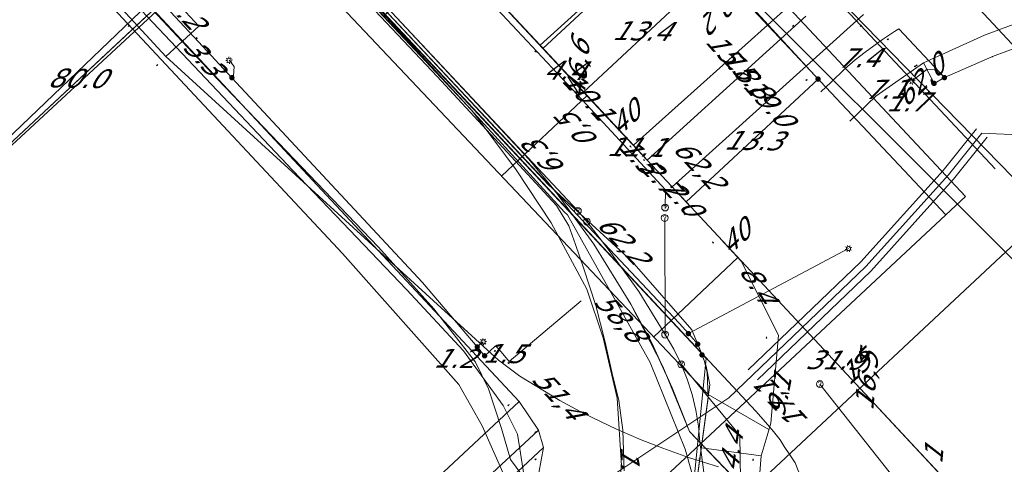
# Model space of a CAD drawing. Header units: metres. Extents: x 124576 to 133557, y 395865 to 402386.
# Tile 315 of 447: x 129063 to 129136, y 401482 to 401514. Entities that reach past the tile are written whole.
import ezdxf
from ezdxf.enums import TextEntityAlignment as Align

# ---------------------------------------------------------------- set-up
doc = ezdxf.new("R2010")
doc.units = ezdxf.units.M
doc.header["$MEASUREMENT"] = 0
for name, color, linetype, lineweight, true_color in [('LG_Datatransport_Blauw_Glas_Zuid', 3, 'Continuous', 13, 0x00ff00), ('LG_Datatransport_Bt_Nederland_NV', 3, 'Continuous', 13, 0x00ff00), ('LG_Datatransport_Eurofiber_Nederland_BV', 3, 'Continuous', 13, 0x00ff00), ('LG_Datatransport_KPN_BV', 3, 'Continuous', 13, 0x00ff00), ('LG_Datatransport_Tele2_Nederland_BV', 3, 'Continuous', 13, 0x00ff00), ('LG_Datatransport_Ziggo_BV', 3, 'Continuous', 13, 0x00ff00), ('LG_Gas_Hoge_Druk_Enexis_Netbeheer_BV', 7, 'Continuous', 13, 0xff9b00), ('LG_Laag_Spanning_Enexis_Netbeheer_BV', 7, 'Continuous', 13, 0x960000), ('LG_Midden_Spanning_Enexis_Netbeheer_BV', 7, 'Continuous', 13, 0xd20000), ('LG_Riool_Onder_Druk_New_Water_Business_Tilburg_BV', 5, 'Continuous', 13, 0x0000ff), ('LG_Riool_Vrij_Verval_Gemeente_Tilburg_Ruimtelijke_Uitvoering', 7, 'Continuous', 13, 0xca00a0), ('LG_unet-4_Brabant_Water', 5, 'Continuous', 13, 0x0000ff), ('LG_warmte_Ennatuurlijk_BV', 7, 'Continuous', 13, 0x008080), ('MV_Datatransport_lijn', 3, 'Continuous', 0, 0x00ff00), ('MV_warmte_lijn', 7, 'Continuous', 0, 0x008080)]:
    doc.layers.add(name, color=color, linetype=linetype, lineweight=lineweight, true_color=true_color)
for name, color, linetype, lineweight in [('LG_Datatransport_P_KPN_BV', 7, 'Continuous', 0), ('LG_Laag_Spanning_P_Enexis_Netbeheer_BV', 7, 'Continuous', 0), ('LG_Midden_Spanning_P_Enexis_Netbeheer_BV', 7, 'Continuous', 0), ('LG_n00003_Spitters_Electrotechniek_BV', 7, 'Continuous', 13), ('MV_Datatransport', 7, 'Continuous', 0), ('MV_Gas_Hoge_Druk_pijl', 7, 'Continuous', 0), ('MV_Laag_Spanning', 7, 'Continuous', 0), ('MV_Laag_Spanning_lijn', 7, 'Continuous', 0), ('MV_Laag_Spanning_pijl', 7, 'Continuous', 0), ('MV_Midden_Spanning', 7, 'Continuous', 0), ('MV_Midden_Spanning_lijn', 7, 'Continuous', 0), ('MV_Midden_Spanning_pijl', 7, 'Continuous', 0), ('MV_unet-4', 7, 'Continuous', 0)]:
    doc.layers.add(name, color=color, linetype=linetype, lineweight=lineweight)
doc.styles.add('Klic_Annotatie', font='verdanai.ttf', dxfattribs={"oblique": 20, "height": 1.4})

# ---------------------------------------------------------------- blocks, each defined once
blk = doc.blocks.new('Mof')
at = {"layer": 'LG_Laag_Spanning_P_Enexis_Netbeheer_BV'}
h = blk.add_hatch(color=256, dxfattribs=at)
edge = h.paths.add_edge_path()
edge.add_arc((0, 0), 2, 0, 360)
blk = doc.blocks.new('Mof_1')
at = {"layer": 'LG_Midden_Spanning_P_Enexis_Netbeheer_BV'}
h = blk.add_hatch(color=256, dxfattribs=at)
edge = h.paths.add_edge_path()
edge.add_arc((0, 0), 2, 0, 360)
blk = doc.blocks.new('Streetlight')
at = {"layer": 'LG_Laag_Spanning_P_Enexis_Netbeheer_BV'}
for p, q in [((-1.77, 1.77), (-1.06, 1.06)), ((0, 2.5), (0, 1.5)), ((1.77, 1.77), (1.06, 1.06)), ((-1.06, -1.06), (-1.77, -1.77)), ((0, -1.5), (0, -2.5)), ((1.06, -1.06), (1.77, -1.77))]:
    blk.add_line(p, q, dxfattribs=at)
at = {"layer": 'LG_Laag_Spanning_P_Enexis_Netbeheer_BV', "flags": 128}
for points in [[(-2.5, 0), (-1.5, 0)], [(1.5, 0), (2.5, 0)]]:
    blk.add_lwpolyline(points, dxfattribs=at)
at = {"layer": 'LG_Laag_Spanning_P_Enexis_Netbeheer_BV'}
blk.add_circle((0, 0), 1.5, dxfattribs=at)
blk = doc.blocks.new('m_pijl')
at = {"layer": 'MV_Laag_Spanning_pijl'}
blk.add_hatch(color=7, dxfattribs=at).paths.add_polyline_path([(-1, -0.33), (-1, 0), (-1, 0.33), (0, 0)])
at = {"layer": 'MV_Laag_Spanning_pijl', "flags": 128}
blk.add_lwpolyline([(-1, 0), (-1, 0.33), (0, 0), (-1, -0.33), (-1, 0)], close=True, dxfattribs=at)
blk = doc.blocks.new('m_pijl_1')
at = {"layer": 'MV_Midden_Spanning_pijl'}
blk.add_hatch(color=7, dxfattribs=at).paths.add_polyline_path([(-1, -0.33), (-1, 0), (-1, 0.33), (0, 0)])
at = {"layer": 'MV_Midden_Spanning_pijl', "flags": 128}
blk.add_lwpolyline([(-1, 0), (-1, 0.33), (0, 0), (-1, -0.33), (-1, 0)], close=True, dxfattribs=at)
blk = doc.blocks.new('m_pijl_3')
at = {"layer": 'MV_Gas_Hoge_Druk_pijl'}
blk.add_hatch(color=7, dxfattribs=at).paths.add_polyline_path([(-1, -0.33), (-1, 0), (-1, 0.33), (0, 0)])
at = {"layer": 'MV_Gas_Hoge_Druk_pijl', "flags": 128}
blk.add_lwpolyline([(-1, 0), (-1, 0.33), (0, 0), (-1, -0.33), (-1, 0)], close=True, dxfattribs=at)
blk = doc.blocks.new('Onbekend_3')
at = {"layer": 'LG_Datatransport_P_KPN_BV'}
blk.add_hatch(color=256, dxfattribs=at).paths.add_polyline_path([(-0.25, -1.07, -0.262633), (0.23, 0.15), (0.59, 0.47, 0.379827), (0.7, 1.26), (0.69, 1.26, 0.228508), (-0.03, 1.53), (-0.03, 1.52, 0.459053), (-0.82, 0.79), (-1.29, 0.85, -0.414214), (-0.08, 2, -0.243799), (1.09, 1.52, -0.379827), (0.9, 0.11), (0.54, -0.2, 0.262633), (0.23, -1.08), (-0.17, -1.07)])
blk.add_circle((0, 0), 2.5, dxfattribs=at)
at = {"layer": 'LG_Datatransport_P_KPN_BV', "extrusion": (0, 0, -1)}
blk.add_solid([(0.34, -2.06), (-0.21, -2.06), (0.34, -1.51), (-0.21, -1.51)], dxfattribs=at)

msp = doc.modelspace()

# ---------------------------------------------------------------- linework, layer by layer
at = {"layer": 'LG_Datatransport_Blauw_Glas_Zuid', "flags": 128}
msp.add_lwpolyline([(128982.8, 401629.7), (128996.8, 401614.7), (129000.1, 401610.8), (129022.4, 401586), (129044, 401563.5), (129084.1, 401520.4), (129093.7, 401510.2), (129102.5, 401500.7), (129103.4, 401499.2), (129103.9, 401497.8), (129104.5, 401496.1), (129105.4, 401493.3), (129106.1, 401490.6), (129106.6, 401488.3), (129107.1, 401486.3), (129107.4, 401484.1), (129107.5, 401481.1)], dxfattribs=at)
at = {"layer": 'LG_Datatransport_Bt_Nederland_NV', "flags": 128}
for points in [[(128991.11, 401602.23), (128994.04, 401599.3), (129001.01, 401592.07), (129010.59, 401581.91), (129028.14, 401562.84), (129038.5, 401551.27), (129051.12, 401537.89), (129063.92, 401524.52), (129077.47, 401510.03), (129089.38, 401497.62), (129093.46, 401493.06), (129096.52, 401489.13), (129097.48, 401487.17), (129098.45, 401484.24)], [(128991.11, 401602.23), (128994.04, 401599.3), (129001.01, 401592.07), (129010.59, 401581.91), (129028.14, 401562.84), (129038.5, 401551.27), (129051.12, 401537.89), (129063.92, 401524.52), (129077.47, 401510.03), (129089.38, 401497.62), (129093.46, 401493.06), (129096.52, 401489.13), (129097.48, 401487.17), (129098.45, 401484.24)], [(129098.45, 401484.24), (129099.1, 401481.94), (129126.78, 401444.52), (129127.21, 401444.26), (129127.66, 401444.26), (129130.76, 401445.14), (129135.63, 401445.98), (129140.71, 401445.9), (129147.31, 401444.72), (129151.24, 401443.5), (129154.76, 401441.59), (129157.41, 401439.35), (129165.14, 401431.28), (129178.609, 401416.818)], [(129098.45, 401484.24), (129099.1, 401481.94), (129126.78, 401444.52), (129127.21, 401444.26), (129127.66, 401444.26), (129130.76, 401445.14), (129135.63, 401445.98), (129140.71, 401445.9), (129147.31, 401444.72), (129151.24, 401443.5), (129154.76, 401441.59), (129157.41, 401439.35), (129165.14, 401431.28), (129178.61, 401416.82)]]:
    msp.add_lwpolyline(points, dxfattribs=at)
at = {"layer": 'LG_Datatransport_Eurofiber_Nederland_BV', "flags": 128}
for points in [[(129120.5, 401480.7), (129120.1, 401481.7), (129119.7, 401482.3), (129119.3, 401482.9), (129119, 401483.4), (129118.5, 401484), (129118.1, 401484.5), (129117.2, 401485.5), (129106.3, 401497.2), (129095.3, 401509), (129085.2, 401519.8), (129076.3, 401529.4), (129053.5, 401553.8), (129023.5, 401585.9), (128997.8, 401613.5), (128977.5, 401635.3)], [(128978.465, 401634.779), (129100.462, 401504.11), (129102.427, 401501.728), (129105.261, 401497.831), (129107.979, 401493.419), (129110.336, 401488.804), (129112.318, 401484.016), (129147.487, 401447.357), (129148.559, 401446.616), (129151.476, 401445.578), (129154.278, 401444.26), (129156.936, 401442.672), (129157.802, 401442.068), (129158.221, 401441.273)], [(128978.465, 401634.779), (129100.462, 401504.11), (129102.427, 401501.728), (129105.261, 401497.831), (129107.979, 401493.419), (129109.517, 401490.547), (129111.039, 401487.226), (129112.318, 401484.016), (129114.885, 401481.336)], [(128978.47, 401634.78), (129100.46, 401504.11), (129102.43, 401501.73), (129105.26, 401497.83), (129107.98, 401493.42), (129110.34, 401488.8), (129112.32, 401484.02), (129147.49, 401447.36)], [(128978.47, 401634.78), (129100.46, 401504.11), (129102.43, 401501.73), (129105.26, 401497.83), (129107.98, 401493.42), (129109.52, 401490.55), (129111.04, 401487.23), (129112.32, 401484.02), (129114.88, 401481.34)], [(128978.47, 401634.78), (129100.46, 401504.11), (129102.43, 401501.73), (129105.26, 401497.83), (129107.98, 401493.42), (129110.34, 401488.8), (129112.32, 401484.02), (129147.49, 401447.36)], [(129112.318, 401484.016), (129114.885, 401481.336), (129147.487, 401447.357), (129148.559, 401446.616), (129151.476, 401445.578), (129154.278, 401444.26), (129156.936, 401442.672), (129157.802, 401442.068), (129158.221, 401441.273)]]:
    msp.add_lwpolyline(points, dxfattribs=at)
at = {"layer": 'LG_Datatransport_KPN_BV'}
for p, q in [((129104.737, 401499.502), (129104.08, 401500.291)), ((129110.479, 401499.772), (129110.509, 401491.16)), ((129121.925, 401487.512), (129129.821, 401477.531))]:
    msp.add_line(p, q, dxfattribs=at)
at = {"layer": 'LG_Datatransport_KPN_BV', "flags": 128}
for points in [[(129041.262, 401576.131), (129088.537, 401525.447), (129104.396, 401508.48), (129110.541, 401501.855), (129110.51, 401500.539)], [(129032.656, 401570.272), (129035.382, 401568.75), (129038.225, 401567.46), (129038.298, 401567.444), (129038.371, 401567.428), (129039.511, 401567), (129040.616, 401566.486), (129041.677, 401565.89), (129042.69, 401565.214), (129043.649, 401564.462), (129044.547, 401563.64), (129049.229, 401558.498), (129069.91, 401536.765), (129104.08, 401500.291)], [(129104.737, 401499.502), (129104.737, 401499.502), (129106.38, 401497.367), (129108.574, 401494.35), (129110.509, 401491.16)], [(129110.509, 401491.16), (129111.144, 401490.088), (129111.695, 401488.971)], [(129111.695, 401488.971), (129112.139, 401487.869), (129112.502, 401486.737), (129112.78, 401485.582), (129112.974, 401484.409), (129113.081, 401483.225), (129113.422, 401480.616), (129113.942, 401478.036), (129114.64, 401475.499), (129115.511, 401473.016)], [(129111.695, 401488.971), (129116.023, 401483.704), (129116.117, 401477.187), (129116.058, 401476.778)]]:
    msp.add_lwpolyline(points, dxfattribs=at)
at = {"layer": 'LG_Datatransport_Tele2_Nederland_BV', "flags": 128}
msp.add_lwpolyline([(129115.5, 401470.3), (129112, 401482.7), (129109.4, 401489.1), (129103.3, 401500), (129103.1, 401500.2), (129085.6, 401519.4), (129044.2, 401563.3), (129001.4, 401610.4), (129000, 401612), (128975, 401638.3)], dxfattribs=at)
at = {"layer": 'LG_Datatransport_Ziggo_BV', "flags": 128}
for points in [[(128959.209, 401645.427), (128964.42, 401643.759), (128969.958, 401640.906), (128974.725, 401637.451), (128999.344, 401611.492), (129089.743, 401514.632), (129104.27, 401528.744), (129109.599, 401523.269), (129139.586, 401493.282), (129187.917, 401442.022), (129202.232, 401426.669), (129219.432, 401407.932), (129230.623, 401396.139), (129249.543, 401372.189), (129268.704, 401348.957), (129287.145, 401328.121), (129320.18, 401291.998), (129341.048, 401269.637)], [(128959.209, 401645.427), (128964.42, 401643.759), (128969.958, 401640.906), (128974.725, 401637.451), (128999.344, 401611.492), (129089.743, 401514.632), (129104.27, 401528.744), (129109.599, 401523.269), (129139.586, 401493.282), (129187.917, 401442.022), (129202.232, 401426.669), (129219.432, 401407.932), (129230.623, 401396.139), (129249.543, 401372.189), (129268.704, 401348.957), (129287.145, 401328.121), (129320.18, 401291.998), (129341.048, 401269.637)], [(128959.209, 401645.427), (128964.42, 401643.759), (128969.958, 401640.906), (128974.725, 401637.451), (128999.344, 401611.492), (129096.299, 401507.654), (129099.535, 401503.318), (129102.1, 401499.409), (129104.726, 401494.523), (129105.948, 401490.92), (129106.986, 401486.462), (129107.284, 401481.49), (129106.559, 401475.53), (129105.826, 401472.171), (129104.849, 401469.301), (129091.825, 401441.765), (129090.619, 401439.987), (129088.604, 401437.91), (129041.717, 401394.096)], [(129341.048, 401269.637), (129320.18, 401291.998), (129287.145, 401328.121), (129268.704, 401348.957), (129249.543, 401372.189), (129230.623, 401396.139), (129219.432, 401407.932), (129202.232, 401426.669), (129187.917, 401442.022), (129139.586, 401493.282), (129109.599, 401523.269), (129104.27, 401528.744), (129089.743, 401514.632)], [(129341.048, 401269.637), (129320.18, 401291.998), (129287.145, 401328.121), (129268.704, 401348.957), (129249.543, 401372.189), (129230.623, 401396.139), (129219.432, 401407.932), (129202.232, 401426.669), (129187.917, 401442.022), (129139.586, 401493.282), (129109.599, 401523.269), (129104.27, 401528.744), (129089.743, 401514.632)], [(129341.048, 401269.637), (129320.18, 401291.998), (129287.145, 401328.121), (129268.704, 401348.957), (129249.543, 401372.189), (129230.623, 401396.139), (129219.432, 401407.932), (129202.232, 401426.669), (129187.917, 401442.022), (129139.586, 401493.282), (129109.599, 401523.269), (129104.27, 401528.744), (129089.743, 401514.632)], [(129089.743, 401514.632), (129096.299, 401507.654), (129099.535, 401503.318), (129102.1, 401499.409), (129104.726, 401494.523), (129105.948, 401490.92), (129106.986, 401486.462), (129107.284, 401481.49), (129106.559, 401475.53), (129105.826, 401472.171), (129104.849, 401469.301), (129091.825, 401441.765), (129090.619, 401439.987), (129088.604, 401437.91), (129041.707, 401394.1)], [(129089.743, 401514.632), (129096.299, 401507.654), (129099.535, 401503.318), (129102.1, 401499.409), (129104.726, 401494.523), (129105.948, 401490.92), (129106.986, 401486.462), (129107.284, 401481.49), (129106.559, 401475.53), (129105.826, 401472.171), (129104.849, 401469.301), (129091.825, 401441.765), (129090.619, 401439.987), (129088.604, 401437.91), (129041.707, 401394.1)]]:
    msp.add_lwpolyline(points, dxfattribs=at)
at = {"layer": 'LG_Gas_Hoge_Druk_Enexis_Netbeheer_BV', "flags": 128}
msp.add_lwpolyline([(129091.6, 401443.956), (129097.951, 401449.85), (129099.648, 401451.987), (129100.436, 401454.368), (129101.02, 401480.02), (129101.539, 401482.834), (129101.16, 401484.12), (129099.746, 401486.221), (129072.38, 401515.551), (129066.524, 401521.828), (129036.781, 401554.006), (129035.914, 401555.668), (129031.821, 401560.056), (129028.358, 401564.354), (129022.717, 401568.643), (128970.108, 401625.583), (128946.758, 401650.762)], dxfattribs=at)
at = {"layer": 'LG_Laag_Spanning_Enexis_Netbeheer_BV'}
for p, q in [((129131.211, 401499.99), (129132.671, 401501.357)), ((129112.227, 401491.235), (129124.039, 401497.511)), ((129096.649, 401490.247), (129097.096, 401490.628)), ((129113.237, 401489.661), (129112.917, 401490.457))]:
    msp.add_line(p, q, dxfattribs=at)
at = {"layer": 'LG_Laag_Spanning_Enexis_Netbeheer_BV', "flags": 128}
for points in [[(128862.781, 401757.831), (128895.397, 401723.065), (128919.416, 401697.462), (128931.625, 401684.39), (128948.3, 401666.536), (128960.265, 401653.726), (128976.254, 401636.607), (128985.542, 401626.662), (129018.744, 401591.115), (129019.936, 401589.838), (129022.774, 401586.806), (129039.734, 401568.684), (129044.593, 401563.492), (129045.036, 401563.018), (129059.53, 401547.532), (129080.748, 401524.86), (129104.063, 401499.949), (129111.536, 401492.013), (129112.227, 401491.235), (129112.917, 401490.457)], [(128958.127, 401639.346), (128976.154, 401620.01), (128996.68, 401597.994), (129012.691, 401580.82), (129017.006, 401576.202), (129023.14, 401569.637), (129036.728, 401555.01), (129037.648, 401554.02), (129042.044, 401549.288), (129053.264, 401537.21), (129058.08, 401532.054), (129076.101, 401512.762), (129078.553, 401510.125), (129092.623, 401495), (129096.649, 401490.247), (129097.198, 401489.599)], [(128958.127, 401639.346), (128976.154, 401620.01), (128996.68, 401597.994), (129012.691, 401580.82), (129017.006, 401576.202), (129023.14, 401569.637), (129036.728, 401555.01), (129037.648, 401554.02), (129042.044, 401549.288), (129053.264, 401537.21), (129058.08, 401532.054), (129076.101, 401512.762), (129078.553, 401510.125), (129092.623, 401495), (129096.649, 401490.247), (129097.198, 401489.599)], [(129121.797, 401510.021), (129114.739, 401517.727), (129113.879, 401518.701), (129113.551, 401519.087), (129111.864, 401521.068), (129111.032, 401522.067), (129110.557, 401522.65), (129101.404, 401533.874), (129100.519, 401534.822), (129070.086, 401563.327), (129069.155, 401564.233), (129067.59, 401565.815)], [(129121.797, 401510.021), (129114.739, 401517.727), (129113.879, 401518.701), (129113.551, 401519.087), (129111.864, 401521.068), (129111.032, 401522.067), (129110.557, 401522.65), (129101.404, 401533.874), (129100.519, 401534.822), (129070.086, 401563.327), (129069.155, 401564.233), (129067.59, 401565.815)], [(129112.838, 401480.215), (129113.809, 401487.449), (129113.535, 401488.828), (129113.237, 401489.661), (129112.917, 401490.457), (129112.227, 401491.235), (129111.536, 401492.013), (129104.063, 401499.949), (129080.748, 401524.86), (129059.53, 401547.532), (129045.036, 401563.018)], [(129104.063, 401499.949), (129080.748, 401524.86), (129059.53, 401547.532), (129045.036, 401563.018)], [(129130.353, 401509.703), (129131.116, 401510.128), (129134.622, 401511.667), (129134.639, 401511.673), (129134.657, 401511.68), (129137.842, 401512.86)], [(129130.353, 401509.703), (129131.116, 401510.128), (129134.622, 401511.667), (129134.639, 401511.673), (129134.657, 401511.68), (129137.842, 401512.86)], [(129078.553, 401510.125), (129078.661, 401510.226), (129078.711, 401510.956), (129078.345, 401511.407)], [(129131.116, 401510.128), (129130.593, 401510.687), (129129.855, 401510.748), (129128.721, 401509.878)], [(129104.063, 401499.949), (129111.536, 401492.013), (129112.227, 401491.235), (129112.917, 401490.457)], [(129112.137, 401467.955), (129112.133, 401467.997), (129112.095, 401468.382), (129112.097, 401468.967), (129112.115, 401474.823), (129112.453, 401477.34), (129112.74, 401479.483), (129112.787, 401479.835), (129112.838, 401480.215), (129113.809, 401487.449), (129113.535, 401488.828), (129113.237, 401489.661), (129112.917, 401490.457)], [(129112.137, 401467.955), (129112.133, 401467.997), (129112.095, 401468.382), (129112.097, 401468.967), (129112.115, 401474.823), (129112.453, 401477.34), (129112.74, 401479.483), (129112.787, 401479.835), (129112.838, 401480.215), (129113.809, 401487.449), (129113.535, 401488.828), (129113.237, 401489.661)]]:
    msp.add_lwpolyline(points, dxfattribs=at)
at = {"layer": 'LG_Midden_Spanning_Enexis_Netbeheer_BV'}
msp.add_line((129024.294, 401585.219), (129101.886, 401502.243), dxfattribs=at)
at = {"layer": 'LG_Midden_Spanning_Enexis_Netbeheer_BV', "flags": 128}
for points in [[(129073.681, 401511.676), (129064.538, 401521.632), (129063.181, 401523.101), (129040.483, 401547.477), (129039.116, 401548.937), (129017.169, 401572.245), (128994.297, 401596.583), (128993.083, 401598.161), (128990.262, 401602.692), (128989.054, 401604.276), (128976.384, 401617.992), (128975.027, 401619.463), (128965.603, 401629.694), (128964.925, 401630.43), (128959.209, 401636.643), (128957.316, 401638.701)], [(128990.262, 401602.692), (128993.083, 401598.161), (128994.297, 401596.583), (129017.169, 401572.245), (129039.116, 401548.937), (129040.483, 401547.477), (129063.181, 401523.101), (129064.538, 401521.632), (129073.681, 401511.676), (129098.209, 401489.279), (129099.803, 401488.087), (129102.754, 401486.3), (129104.511, 401485.349), (129106.921, 401484.192), (129108.754, 401483.395), (129110.353, 401482.768), (129112.237, 401482.101), (129114.46, 401481.393)], [(128990.262, 401602.692), (128993.083, 401598.161), (128994.297, 401596.583), (129017.169, 401572.245), (129039.116, 401548.937), (129040.483, 401547.477), (129063.181, 401523.101), (129064.538, 401521.632), (129073.681, 401511.676), (129098.209, 401489.279), (129099.803, 401488.087), (129102.754, 401486.3), (129104.511, 401485.349), (129106.921, 401484.192), (129108.754, 401483.395), (129110.353, 401482.768), (129112.237, 401482.101), (129114.46, 401481.393)], [(128990.262, 401602.692), (128993.083, 401598.161), (128994.297, 401596.583), (129017.169, 401572.245), (129039.116, 401548.937), (129040.483, 401547.477), (129063.181, 401523.101), (129064.538, 401521.632), (129073.681, 401511.676), (129098.209, 401489.279), (129099.803, 401488.087), (129102.754, 401486.3), (129104.511, 401485.349), (129106.921, 401484.192), (129108.754, 401483.395), (129110.353, 401482.768), (129112.237, 401482.101), (129114.46, 401481.393)], [(129114.46, 401481.393), (129112.237, 401482.101), (129110.353, 401482.768), (129108.754, 401483.395), (129106.921, 401484.192), (129104.511, 401485.349), (129102.754, 401486.3), (129099.803, 401488.087), (129098.209, 401489.279), (129073.681, 401511.676), (129064.538, 401521.632), (129063.181, 401523.101), (129040.483, 401547.477), (129039.116, 401548.937), (129017.169, 401572.245), (128994.297, 401596.583), (128993.083, 401598.161), (128990.262, 401602.692)], [(129114.46, 401481.393), (129112.237, 401482.101), (129110.353, 401482.768), (129108.754, 401483.395), (129106.921, 401484.192), (129104.511, 401485.349), (129102.754, 401486.3), (129099.803, 401488.087), (129098.209, 401489.279), (129073.681, 401511.676), (129064.538, 401521.632), (129063.181, 401523.101), (129040.483, 401547.477), (129039.116, 401548.937), (129017.169, 401572.245), (128994.297, 401596.583), (128993.083, 401598.161), (128990.262, 401602.692)], [(129114.46, 401481.393), (129112.237, 401482.101), (129110.353, 401482.768), (129108.754, 401483.395), (129106.921, 401484.192), (129104.511, 401485.349), (129102.754, 401486.3), (129099.803, 401488.087), (129098.209, 401489.279), (129073.681, 401511.676), (129064.538, 401521.632), (129063.181, 401523.101), (129040.483, 401547.477), (129039.116, 401548.937), (129017.169, 401572.245), (128994.297, 401596.583), (128993.083, 401598.161), (128990.262, 401602.692)], [(128990.262, 401602.692), (128993.083, 401598.161), (128994.297, 401596.583), (129017.169, 401572.245), (129039.116, 401548.937), (129040.483, 401547.477), (129063.181, 401523.101), (129064.538, 401521.632), (129073.681, 401511.676), (129098.209, 401489.279), (129099.803, 401488.087), (129102.754, 401486.3), (129104.511, 401485.349), (129106.921, 401484.192), (129108.754, 401483.395), (129110.353, 401482.768), (129112.237, 401482.101), (129114.46, 401481.393)], [(129113.232, 401489.663), (129113.072, 401490.071), (129113.021, 401490.199), (129112.578, 401491.268), (129112.477, 401491.503), (129108.045, 401496.592), (129101.886, 401502.243), (129024.294, 401585.219)], [(129073.681, 401511.676), (129098.209, 401489.279), (129099.803, 401488.087), (129102.754, 401486.3), (129104.511, 401485.349), (129106.921, 401484.192), (129108.754, 401483.395), (129110.353, 401482.768), (129112.237, 401482.101), (129114.46, 401481.393)], [(129073.681, 401511.676), (129098.209, 401489.279), (129099.803, 401488.087), (129102.754, 401486.3), (129104.511, 401485.349), (129106.921, 401484.192), (129108.754, 401483.395), (129110.353, 401482.768), (129112.237, 401482.101), (129114.46, 401481.393)], [(129073.681, 401511.676), (129098.209, 401489.279), (129099.803, 401488.087), (129102.754, 401486.3), (129104.511, 401485.349), (129106.921, 401484.192), (129108.754, 401483.395), (129110.353, 401482.768), (129112.237, 401482.101), (129114.46, 401481.393)], [(129073.681, 401511.676), (129098.209, 401489.279), (129099.803, 401488.087), (129102.754, 401486.3), (129104.511, 401485.349), (129106.921, 401484.192), (129108.754, 401483.395), (129110.353, 401482.768), (129112.237, 401482.101), (129114.46, 401481.393)], [(129073.681, 401511.676), (129098.209, 401489.279), (129099.803, 401488.087), (129102.754, 401486.3), (129104.511, 401485.349), (129106.921, 401484.192), (129108.754, 401483.395), (129110.353, 401482.768), (129112.237, 401482.101), (129114.46, 401481.393)], [(129073.681, 401511.676), (129098.209, 401489.279), (129099.803, 401488.087), (129102.754, 401486.3), (129104.511, 401485.349), (129106.921, 401484.192), (129108.754, 401483.395), (129110.353, 401482.768), (129112.237, 401482.101), (129114.46, 401481.393)], [(129073.681, 401511.676), (129098.209, 401489.279), (129099.803, 401488.087), (129102.754, 401486.3), (129104.511, 401485.349), (129106.921, 401484.192), (129108.754, 401483.395), (129110.353, 401482.768), (129112.237, 401482.101), (129114.46, 401481.393)], [(129114.46, 401481.393), (129112.237, 401482.101), (129110.353, 401482.768), (129108.754, 401483.395), (129106.921, 401484.192), (129104.511, 401485.349), (129102.754, 401486.3), (129099.803, 401488.087), (129098.209, 401489.279), (129073.681, 401511.676)], [(129113.232, 401489.663), (129113.072, 401490.071), (129113.021, 401490.199), (129112.578, 401491.268), (129112.477, 401491.503), (129108.045, 401496.592), (129101.886, 401502.243)], [(129113.331, 401463.799), (129113.125, 401464.098), (129112.769, 401464.733), (129112.66, 401464.939), (129112.323, 401466.057), (129112.238, 401466.924), (129112.1, 401469.846), (129112.105, 401471.603), (129112.543, 401478.014), (129113.681, 401486.495), (129113.621, 401488.394), (129113.386, 401489.245), (129113.232, 401489.663)], [(129112.543, 401478.014), (129113.681, 401486.495), (129113.621, 401488.394), (129113.386, 401489.245), (129113.232, 401489.663)]]:
    msp.add_lwpolyline(points, dxfattribs=at)
at = {"layer": 'LG_n00003_Spitters_Electrotechniek_BV'}
for p, q in [((129086.702, 401497.152), (129065.12, 401520.286)), ((129086.702, 401497.152), (129065.12, 401520.286)), ((129133.479, 401506.352), (129131.028, 401503.283)), ((129131.41, 401502.96), (129133.87, 401506.04)), ((129134.261, 401505.728), (129131.792, 401502.637)), ((129133.87, 401506.04), (129138.332, 401505.827)), ((129131.028, 401503.283), (129124.961, 401496.528)), ((129125.32, 401496.18), (129131.41, 401502.96)), ((129131.792, 401502.637), (129125.679, 401495.832)), ((129095.3, 401487.485), (129086.702, 401497.152)), ((129095.3, 401487.485), (129086.702, 401497.152)), ((129124.961, 401496.528), (129116.634, 401488.551)), ((129116.98, 401488.19), (129125.32, 401496.18)), ((129125.679, 401495.832), (129117.326, 401487.829)), ((129115.218, 401486.499), (129116.98, 401488.19)), ((129097.02, 401484.43), (129095.3, 401487.485)), ((129097.02, 401484.43), (129095.3, 401487.485)), ((129106.942, 401480.976), (129115.218, 401486.499)), ((129098.744, 401480.544), (129097.02, 401484.43)), ((129098.744, 401480.544), (129097.02, 401484.43))]:
    msp.add_line(p, q, dxfattribs=at)
at = {"layer": 'LG_Riool_Onder_Druk_New_Water_Business_Tilburg_BV', "flags": 128}
msp.add_lwpolyline([(129046.336, 401414.899), (129061.497, 401429.277), (129076.64, 401443.526), (129092.917, 401458.571), (129096.525, 401462.744), (129098.308, 401466.579), (129099.274, 401469.993), (129099.983, 401475.476), (129100.107, 401480.698), (129099.618, 401483.803), (129098.574, 401485.925), (129095.631, 401489.952), (129091.436, 401494.489), (129083.056, 401503.267), (129068.439, 401518.754), (129050.505, 401537.815), (129036.176, 401553.144), (129019.774, 401570.42), (129004.239, 401587.39), (128994.95, 401597.599), (128993.445, 401599.044), (128992.869, 401599.669), (128993.302, 401600.092), (128994, 401600.717)], dxfattribs=at)
at = {"layer": 'LG_Riool_Vrij_Verval_Gemeente_Tilburg_Ruimtelijke_Uitvoering'}
for p, q in [((129098.454, 401502.861), (129104.762, 401508.821)), ((129109.669, 401490.993), (129115.878, 401496.86))]:
    msp.add_line(p, q, dxfattribs=at)
at = {"layer": 'LG_Riool_Vrij_Verval_Gemeente_Tilburg_Ruimtelijke_Uitvoering', "flags": 128}
msp.add_lwpolyline([(129086.208, 401515.821), (129113.691, 401486.735), (129118.172, 401484.161)], dxfattribs=at)
at = {"layer": 'LG_unet-4_Brabant_Water', "flags": 128}
for points in [[(129032.38, 401576.3), (129099.56, 401504.41), (129113.12, 401489.87)], [(129113.12, 401489.87), (129113.55, 401489.41), (129111.11, 401465.1), (129111.24, 401464.96)]]:
    msp.add_lwpolyline(points, dxfattribs=at)
at = {"layer": 'LG_warmte_Ennatuurlijk_BV', "flags": 128}
msp.add_lwpolyline([(128990.7, 401679.859), (129004.048, 401663.172), (129017.554, 401646.595), (129031.217, 401630.128), (129045.039, 401613.771), (129059.019, 401597.523), (129073.156, 401581.384), (129087.452, 401565.356), (129101.905, 401549.437), (129116.516, 401533.628), (129116.558, 401533.583), (129376.383, 401254.945)], dxfattribs=at)
at = {"layer": 'MV_Datatransport_lijn'}
msp.add_line((129150.906, 401487.617), (129107.662, 401532.046), dxfattribs=at)
at = {"layer": 'MV_Gas_Hoge_Druk_pijl'}
for p, q in [((129037.997, 401482.634), (129072.38, 401515.551)), ((129064.941, 401453.75), (129099.746, 401486.221)), ((129066.647, 401451.922), (129101.16, 401484.12)), ((129067.465, 401451.045), (129101.539, 401482.834))]:
    msp.add_line(p, q, dxfattribs=at)
at = {"layer": 'MV_Laag_Spanning_lijn'}
for p, q in [((129100.024, 401540.652), (129134.862, 401503.406)), ((129097.833, 401538.603), (129132.671, 401501.357)), ((129096.372, 401537.236), (129131.211, 401499.99)), ((129037.997, 401482.634), (129086.902, 401527.934)), ((129127.749, 401513.727), (129131.116, 401510.128)), ((129072.712, 401445.42), (129131.211, 401499.99)), ((129104.331, 401493.661), (129099.015, 401489.178)), ((129122.881, 401489.36), (129150.603, 401459.639))]:
    msp.add_line(p, q, dxfattribs=at)
at = {"layer": 'MV_Laag_Spanning_pijl'}
for p, q in [((129037.997, 401482.634), (129096.372, 401537.236)), ((129090.244, 401524.351), (129101.499, 401512.285)), ((129101.499, 401512.285), (129111.443, 401521.563)), ((129104.5, 401509.067), (129114.3, 401518.206)), ((129101.499, 401512.285), (129104.5, 401509.067)), ((129129.583, 401511.219), (129130.353, 401509.703)), ((129112.071, 401500.95), (129121.797, 401510.021)), ((129104.5, 401509.067), (129112.071, 401500.95)), ((129097.153, 401489.554), (129098.002, 401490.343))]:
    msp.add_line(p, q, dxfattribs=at)
at = {"layer": 'MV_Laag_Spanning_pijl', "flags": 128}
for points in [[(129164.922, 401540.048), (129157.806, 401528.671), (129154.093, 401523.906), (129150.487, 401520.482), (129145.825, 401517.675), (129140.212, 401515.551), (129134.066, 401513.274), (129129.583, 401511.219)], [(129121.997, 401509.089), (129122.755, 401509.801), (129123.773, 401510.774), (129124.535, 401511.437), (129125.258, 401512.019), (129126.543, 401512.953), (129127.442, 401513.54), (129127.619, 401513.647), (129127.749, 401513.727)], [(129124.14, 401506.916), (129126.057, 401508.75), (129129.583, 401511.219)], [(129112.071, 401500.95), (129122.881, 401489.36), (129133.829, 401477.622)], [(129098.002, 401490.343), (129098.413, 401489.895), (129099.015, 401489.178)]]:
    msp.add_lwpolyline(points, dxfattribs=at)
at = {"layer": 'MV_Midden_Spanning_lijn'}
msp.add_line((129086.681, 401528.172), (129071.539, 401514.008), dxfattribs=at)
at = {"layer": 'MV_Midden_Spanning_pijl'}
for p, q in [((129101.29, 401512.535), (129090.024, 401524.59)), ((129101.29, 401512.535), (129112.487, 401522.666)), ((129073.949, 401516.263), (129076.112, 401513.938)), ((129108.174, 401505.144), (129119.723, 401515.475)), ((129109.194, 401504.045), (129120.893, 401514.665)), ((129111.031, 401502.066), (129125.146, 401514.784)), ((129037.997, 401482.634), (129071.539, 401514.008)), ((129076.112, 401513.938), (129073.681, 401511.676)), ((129108.174, 401505.144), (129109.194, 401504.045)), ((129109.194, 401504.045), (129111.031, 401502.066)), ((129111.031, 401502.066), (129112.391, 401500.6)), ((129117.591, 401482.212), (129113.186, 401482.803))]:
    msp.add_line(p, q, dxfattribs=at)
at = {"layer": 'MV_Midden_Spanning_pijl', "flags": 128}
for points in [[(129101.29, 401512.535), (129104.762, 401508.821), (129108.174, 401505.144)], [(129118.883, 401491.114), (129116.114, 401496.572), (129114.619, 401498.201)], [(129117.591, 401482.212), (129118.032, 401483.702), (129118.313, 401484.621), (129118.883, 401491.114)], [(129117.076, 401472.273), (129117.011, 401474.789), (129117.591, 401482.212)]]:
    msp.add_lwpolyline(points, dxfattribs=at)
at = {"layer": 'MV_warmte_lijn'}
msp.add_line((129076.296, 401441.778), (129141.627, 401502.887), dxfattribs=at)

# ---------------------------------------------------------------- block references
at = {"layer": 'LG_Datatransport_P_KPN_BV', "xscale": 0.1, "yscale": 0.1, "zscale": 0.1}
for p in [(129104.08, 401500.291), (129104.08, 401500.291), (129110.51, 401500.539), (129104.737, 401499.502), (129104.737, 401499.502), (129110.479, 401499.772), (129110.509, 401491.16), (129110.509, 401491.16), (129110.509, 401491.16), (129111.695, 401488.971), (129111.695, 401488.971), (129111.695, 401488.971), (129121.925, 401487.512)]:
    msp.add_blockref('Onbekend_3', p, dxfattribs=at)
at = {"layer": 'LG_Laag_Spanning_P_Enexis_Netbeheer_BV'}
for name, p, xscale, yscale, zscale, rotation in [('Streetlight', (129078.345, 401511.407), 0.1, 0.1, 0.1, 231), ('Mof', (129121.797, 401510.021), 0.09999999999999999, 0.09999999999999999, 0.09999999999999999, 356), ('Streetlight', (129128.721, 401509.878), 0.1, 0.1, 0.1, 143), ('Mof', (129130.353, 401509.703), 0.1, 0.1, 0.1, 359), ('Streetlight', (129124.039, 401497.511), 0.1, 0.1, 0.1, 332.0000000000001), ('Streetlight', (129097.096, 401490.628), 0.1, 0.1, 0.1, 320), ('Mof', (129112.917, 401490.457), 0.1, 0.1, 0.1, 1), ('Mof', (129097.198, 401489.599), 0.1, 0.1, 0.1, 1)]:
    msp.add_blockref(name, p, dxfattribs=dict(at, xscale=xscale, yscale=yscale, zscale=zscale, rotation=rotation))
at = {"layer": 'LG_Laag_Spanning_P_Enexis_Netbeheer_BV', "xscale": 0.1, "yscale": 0.1, "zscale": 0.1}
for p in [(129078.553, 401510.125), (129131.116, 401510.128), (129112.227, 401491.235), (129096.649, 401490.247)]:
    msp.add_blockref('Mof', p, dxfattribs=at)
at = {"layer": 'LG_Midden_Spanning_P_Enexis_Netbeheer_BV', "xscale": 0.1, "yscale": 0.1, "zscale": 0.1, "rotation": 1}
msp.add_blockref('Mof_1', (129113.232, 401489.663), dxfattribs=at)
at = {"layer": 'MV_Gas_Hoge_Druk_pijl', "xscale": 0.1, "yscale": 0.1, "zscale": 0.1, "rotation": 43}
for p in [(129099, 401486), (129101, 401484), (129101, 401482)]:
    msp.add_blockref('m_pijl_3', p, dxfattribs=at)
at = {"layer": 'MV_Laag_Spanning_pijl'}
for p, xscale, yscale, zscale, rotation in [((129127, 401513), 0.1, 0.1, 0.1, 30.99999999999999), ((129101, 401512), 0.1, 0.1, 0.1, 314), ((129129, 401511), 0.1, 0.1, 0.1, 34.99999999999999), ((129129, 401511), 0.1, 0.1, 0.1, 205), ((129121, 401510), 0.1, 0.1, 0.1, 43), ((129104, 401509), 0.1, 0.1, 0.1, 314), ((129130, 401509), 0.09999999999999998, 0.09999999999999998, 0.09999999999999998, 297), ((129112, 401500), 0.1, 0.1, 0.1, 314), ((129098, 401490), 0.1, 0.1, 0.1, 42), ((129099, 401489), 0.1, 0.1, 0.1, 311)]:
    msp.add_blockref('m_pijl', p, dxfattribs=dict(at, xscale=xscale, yscale=yscale, zscale=zscale, rotation=rotation))
at = {"layer": 'MV_Midden_Spanning_pijl'}
for p, xscale, yscale, zscale, rotation in [((129071, 401514), 0.1, 0.1, 0.1, 43), ((129120, 401514), 0.1, 0.1, 0.1, 42), ((129125, 401514), 0.1, 0.1, 0.1, 42), ((129076, 401513), 0.1, 0.1, 0.1, 313), ((129073, 401511), 0.1, 0.1, 0.1, 223), ((129108, 401505), 0.1, 0.1, 0.1, 313), ((129109, 401504), 0.1, 0.1, 0.1, 313), ((129111, 401502), 0.1, 0.1, 0.1, 313), ((129112, 401500), 0.1, 0.1, 0.1, 313), ((129114, 401498), 0.1, 0.1, 0.1, 132), ((129118, 401491), 0.09999999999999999, 0.09999999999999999, 0.09999999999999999, 84), ((129113, 401482), 0.1, 0.1, 0.1, 172), ((129117, 401482), 0.1, 0.1, 0.1, 85)]:
    msp.add_blockref('m_pijl_1', p, dxfattribs=dict(at, xscale=xscale, yscale=yscale, zscale=zscale, rotation=rotation))

# ---------------------------------------------------------------- texts
at = {"layer": 'MV_Datatransport', "style": 'Klic_Annotatie', "oblique": 20}
for s, rotation, p in [('29,2', 225.2, (129115.172, 401515.583)), ('62.0', 44, (129129.284, 401509.832)), ('40', 42.9, (129107.491, 401507.069)), ('0,5', 132.8, (129104.206, 401506.125)), ('6,3', 132.9, (129101.762, 401504.085)), ('62,2', 312.7, (129112.937, 401503.787)), ('62,2', 313, (129107.345, 401498.204)), ('40', 42.7, (129115.633, 401498.286)), ('58,8', 313, (129107.115, 401492.489)), ('15', 42.5, (129124.472, 401488.656)), ('51,4', 313, (129102.548, 401486.759)), ('17,1', 132.5, (129119.244, 401485.923)), ('1.3', 271, (129107.934, 401481.503))]:
    msp.add_text(s, height=1.4, rotation=rotation, dxfattribs=at).set_placement(p, align=Align.MIDDLE_CENTER)
at = {"layer": 'MV_Laag_Spanning', "style": 'Klic_Annotatie', "oblique": 20}
for s, rotation, p in [('13.4', 359, (129108.691, 401513.575)), ('7.4', 1, (129124.726, 401511.591)), ('4.4', 359, (129102.999, 401510.676)), ('80.0', 359, (129067.048, 401510.081)), ('7.1', 1, (129126.701, 401509.27)), ('13.3', 359, (129116.934, 401505.486)), ('11.1', 359, (129108.286, 401505.008)), ('1.5', 359, (129098.519, 401489.769)), ('1.2', 359, (129094.9, 401489.409)), ('31.9', 359, (129122.95, 401489.286))]:
    msp.add_text(s, height=1.4, rotation=rotation, dxfattribs=at).set_placement(p, align=Align.MIDDLE_CENTER)
msp.add_text('1.7', height=1.4, dxfattribs=at).set_placement((129128.272, 401508.334), align=Align.MIDDLE_CENTER)
at = {"layer": 'MV_Midden_Spanning', "style": 'Klic_Annotatie', "oblique": 20}
for s, rotation, p in [('3.2', 313, (129075.031, 401515.101)), ('3.3', 313, (129076.391, 401511.719)), ('15.8', 312, (129115.327, 401511.676)), ('15.8', 312, (129116.464, 401510.476)), ('10.1', 313, (129104.739, 401508.846)), ('19.0', 312, (129118.089, 401508.425)), ('1.5', 313, (129108.469, 401504.416)), ('2.7', 313, (129110.041, 401502.895)), ('2.0', 313, (129111.711, 401501.333)), ('8.4', 302, (129117.322, 401494.991)), ('9.1', 79, (129118.89, 401486.582)), ('4.4', 82, (129115.389, 401482.508))]:
    msp.add_text(s, height=1.4, rotation=rotation, dxfattribs=at).set_placement(p, align=Align.MIDDLE_CENTER)
at = {"layer": 'MV_unet-4', "style": 'Klic_Annotatie', "oblique": 20}
for s, p in [('46,6', (129104.06, 401510.66)), ('16,5', (129125.36, 401487.64)), ('1', (129130.3, 401482.18))]:
    msp.add_text(s, height=1.4, rotation=84.5, dxfattribs=at).set_placement(p, align=Align.MIDDLE_CENTER)

doc.saveas('drawing.dxf')
